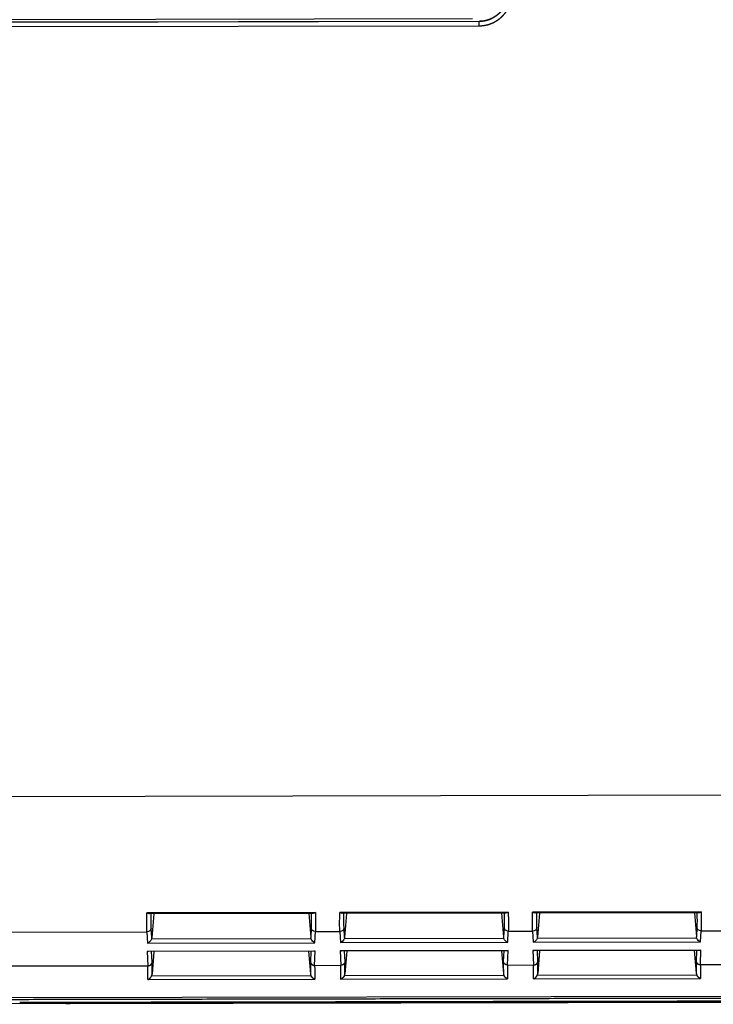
# Model space of a CAD drawing. Header units: millimetres. Extents: x 40090 to 187415, y -53271 to 40260.
# Tile 343 of 406: x 138702 to 138750, y 22893 to 22962. Entities that reach past the tile are written whole.
import ezdxf

# ---------------------------------------------------------------- set-up
doc = ezdxf.new("R2010")
doc.units = ezdxf.units.MM
doc.layers.add('AVM_projektor', color=6, linetype='Continuous')

# ---------------------------------------------------------------- blocks, each defined once
blk = doc.blocks.new('PT-FW430-bottom')
for p, q in [((215, 294.627), (215, 320.97)), ((146.135, 266.032), (146.135, 310.132)), ((146.307, 265.559), (146.307, 309.66)), ((146.314, 265.559), (146.314, 309.652)), ((146.614, 309.353), (146.614, 265.567)), ((200.491, 304.353), (200.491, 73.885)), ((209.993, 304.238), (209.993, 288.948)), ((212.36, 304.11), (212.36, 288.887)), ((214.57, 304.016), (214.57, 3.544)), ((214.997, 21.103), (214.997, 294.331)), ((215, 294.627), (215, 294.622)), ((215, 294.627), (215, 20.806)), ((208.67, 277.153), (208.67, 288.947)), ((208.724, 277.321), (208.724, 288.779)), ((209.993, 288.948), (210.771, 288.912)), ((210.771, 288.912), (210.771, 277.188)), ((211.355, 277.167), (211.355, 288.933)), ((211.355, 288.933), (212.36, 288.887)), ((211.37, 277.262), (211.37, 288.838)), ((213.336, 288.894), (213.336, 277.207)), ((208.724, 288.476), (210.415, 288.618)), ((210.415, 288.618), (209.734, 288.649)), ((210.512, 277.46), (210.512, 288.64)), ((212.113, 288.588), (211.37, 288.622)), ((211.37, 288.463), (212.948, 288.596)), ((213.091, 277.465), (213.091, 288.636)), ((208.724, 277.624), (210.415, 277.482)), ((209.734, 277.451), (210.415, 277.482)), ((210.771, 277.188), (209.993, 277.153)), ((209.993, 277.153), (209.993, 275.448)), ((212.36, 277.213), (211.355, 277.167)), ((211.37, 277.637), (212.948, 277.505)), ((211.37, 277.478), (212.113, 277.512)), ((212.36, 277.213), (212.36, 275.387)), ((208.67, 263.653), (208.67, 275.447)), ((208.724, 263.821), (208.724, 275.279)), ((208.724, 274.976), (210.415, 275.118)), ((210.415, 275.118), (209.734, 275.149)), ((209.993, 275.448), (210.771, 275.412)), ((210.512, 263.96), (210.512, 275.14)), ((210.771, 275.412), (210.771, 263.688)), ((211.355, 263.667), (211.355, 275.433)), ((211.355, 275.433), (212.36, 275.387)), ((211.37, 263.762), (211.37, 275.338)), ((212.113, 275.088), (211.37, 275.122)), ((211.37, 274.963), (212.948, 275.096)), ((213.091, 263.965), (213.091, 275.136)), ((213.336, 275.394), (213.336, 263.707)), ((208.724, 264.124), (210.415, 263.982)), ((209.734, 263.951), (210.415, 263.982)), ((211.37, 264.137), (212.948, 264.005)), ((211.37, 263.978), (212.113, 264.012)), ((210.771, 263.688), (209.993, 263.653)), ((209.993, 263.653), (209.993, 261.948)), ((212.36, 263.713), (211.355, 263.667)), ((212.36, 263.713), (212.36, 261.887)), ((208.67, 250.153), (208.67, 261.947)), ((209.993, 261.948), (210.771, 261.912)), ((210.771, 261.912), (210.771, 250.188)), ((211.355, 250.167), (211.355, 261.933)), ((211.355, 261.933), (212.36, 261.887)), ((213.336, 261.894), (213.336, 250.207)), ((208.724, 250.321), (208.724, 261.779)), ((208.724, 261.476), (210.415, 261.618)), ((210.415, 261.618), (209.734, 261.649)), ((210.512, 250.46), (210.512, 261.64)), ((211.37, 250.262), (211.37, 261.838)), ((212.113, 261.588), (211.37, 261.622)), ((211.37, 261.463), (212.948, 261.596)), ((213.091, 250.465), (213.091, 261.636)), ((208.724, 250.624), (210.415, 250.482)), ((209.734, 250.451), (210.415, 250.482)), ((210.771, 250.188), (209.993, 250.153)), ((212.36, 250.213), (211.355, 250.167)), ((211.37, 250.637), (212.948, 250.505)), ((211.37, 250.478), (212.113, 250.512)), ((212.36, 250.213), (212.36, 248.387)), ((209.993, 250.153), (209.993, 248.448))]:
    blk.add_line(p, q)
for centre, major_axis, ratio, start_param, end_param in [((209, 294.627), (5.999, -0.09), 0.999998, 6.269074, 6.298151), ((200.491, 288.009), (-10, -0.851), 0.042047, 3.454792, 3.751014), ((209.708, 288.948), (-0.014, -0.3), 0.950148, 0.139819, 1.61411), ((210.486, 288.912), (-0.247, -0.236), 0.72431, 1.05271, 2.219463), ((211.07, 288.933), (0.239, -0.25), 0.72431, 0.648651, 0.965444), ((197.934, 287.26), (-17, -1.465), 0.042575, 3.574962, 3.695383), ((200.517, 287.71), (-9.7, -0.851), 0.043328, 3.454568, 3.699851), ((210.384, 288.917), (0.325, -0.012), 0.922888, 4.843824, 5.151363), ((197.96, 286.961), (-16.7, -1.465), 0.043328, 3.594641, 3.697414), ((200.491, 278.092), (10, -0.851), 0.042047, 5.673764, 5.969986), ((200.517, 278.39), (9.7, -0.851), 0.043328, 5.724927, 5.97021), ((209.708, 277.153), (0.014, -0.3), 0.950148, 1.527482, 3.001774), ((210.384, 277.183), (-0.325, -0.012), 0.922888, 4.273415, 4.580953), ((210.486, 277.188), (0.247, -0.236), 0.72431, 0.92213, 2.088882), ((211.07, 277.167), (-0.239, -0.25), 0.72431, 2.176149, 2.492942), ((197.96, 279.139), (16.7, -1.465), 0.043328, 5.727364, 5.830137), ((197.934, 278.84), (17, -1.465), 0.042575, 5.729395, 5.849816), ((200.491, 274.509), (-10, -0.851), 0.042047, 3.454792, 3.751014), ((200.517, 274.21), (-9.7, -0.851), 0.043328, 3.454568, 3.699851), ((209.708, 275.448), (-0.014, -0.3), 0.950148, 0.139819, 1.61411), ((210.384, 275.417), (0.325, -0.012), 0.922888, 4.843824, 5.151363), ((210.486, 275.412), (-0.247, -0.236), 0.72431, 1.05271, 2.219463), ((211.07, 275.433), (0.239, -0.25), 0.72431, 0.648651, 0.965444), ((197.96, 273.461), (-16.7, -1.465), 0.043328, 3.594641, 3.697414), ((197.934, 273.76), (-17, -1.465), 0.042575, 3.574962, 3.695383), ((200.517, 264.89), (9.7, -0.851), 0.043328, 5.724927, 5.97021), ((209.708, 263.653), (0.014, -0.3), 0.950148, 1.527482, 3.001774), ((210.384, 263.683), (-0.325, -0.012), 0.922888, 4.273415, 4.580953), ((210.486, 263.688), (0.247, -0.236), 0.72431, 0.92213, 2.088882), ((197.96, 265.639), (16.7, -1.465), 0.043328, 5.727364, 5.830137), ((200.491, 264.592), (10, -0.851), 0.042047, 5.673764, 5.969986), ((211.07, 263.667), (-0.239, -0.25), 0.72431, 2.176149, 2.492942), ((197.934, 265.34), (17, -1.465), 0.042575, 5.729395, 5.849816), ((200.491, 261.009), (-10, -0.851), 0.042047, 3.454792, 3.751014), ((209.708, 261.948), (-0.014, -0.3), 0.950148, 0.139819, 1.61411), ((210.486, 261.912), (-0.247, -0.236), 0.72431, 1.05271, 2.219463), ((211.07, 261.933), (0.239, -0.25), 0.72431, 0.648651, 0.965444), ((197.934, 260.26), (-17, -1.465), 0.042575, 3.574962, 3.695383), ((200.517, 260.71), (-9.7, -0.851), 0.043328, 3.454568, 3.699851), ((210.384, 261.917), (0.325, -0.012), 0.922888, 4.843824, 5.151363), ((197.96, 259.961), (-16.7, -1.465), 0.043328, 3.594641, 3.697414), ((200.517, 251.39), (9.7, -0.851), 0.043328, 5.724927, 5.97021), ((209.708, 250.153), (0.014, -0.3), 0.950148, 1.527482, 3.001774), ((210.384, 250.183), (-0.325, -0.012), 0.922888, 4.273415, 4.580953), ((210.486, 250.188), (0.247, -0.236), 0.72431, 0.92213, 2.088882), ((211.07, 250.167), (-0.239, -0.25), 0.72431, 2.176149, 2.492942), ((197.96, 252.139), (16.7, -1.465), 0.043328, 5.727364, 5.830137), ((197.934, 251.84), (17, -1.465), 0.042575, 5.729395, 5.849816), ((200.491, 251.092), (10, -0.851), 0.042047, 5.673764, 5.969986)]:
    blk.add_ellipse(centre, major_axis=major_axis, ratio=ratio, start_param=start_param, end_param=end_param)
for points, start_tangent, end_tangent in [([(214.698, 305.111), (214.698, 302.486), (214.698, 299.86), (214.698, 297.235), (214.698, 294.61), (214.698, 291.985), (214.698, 289.36), (214.698, 286.735), (214.698, 284.11), (214.698, 281.484), (214.698, 278.859), (214.698, 276.234), (214.698, 273.609), (214.698, 270.984), (214.698, 268.359), (214.698, 265.733), (214.698, 263.108), (214.698, 260.483), (214.698, 257.858), (214.698, 255.233), (214.698, 252.608), (214.698, 249.983), (214.698, 247.357), (214.698, 244.732), (214.698, 242.107), (214.698, 239.482), (214.698, 236.857), (214.698, 234.232), (214.698, 231.606), (214.698, 228.981), (214.698, 226.356), (214.698, 223.731), (214.698, 221.106), (214.698, 218.481), (214.698, 215.856), (214.698, 213.23), (214.698, 210.605), (214.698, 207.98), (214.698, 205.355), (214.698, 202.73), (214.698, 200.105), (214.698, 197.48), (214.698, 194.854), (214.698, 192.229), (214.698, 189.604), (214.698, 186.979), (214.698, 184.354), (214.697, 181.729), (214.697, 179.103), (214.697, 176.478), (214.697, 173.853), (214.697, 171.228), (214.697, 168.603), (214.697, 165.978), (214.697, 163.353), (214.697, 160.727), (214.697, 158.102), (214.697, 155.477), (214.697, 152.852), (214.697, 150.227), (214.697, 147.602), (214.697, 144.976), (214.697, 142.351), (214.697, 139.726), (214.697, 137.101), (214.697, 134.476), (214.697, 131.851), (214.697, 129.226), (214.697, 126.6), (214.697, 123.975), (214.697, 121.35), (214.697, 118.725), (214.697, 116.1), (214.697, 113.475), (214.697, 110.849), (214.697, 108.224), (214.697, 105.599), (214.697, 102.974), (214.697, 100.349), (214.697, 97.724), (214.697, 95.099), (214.697, 92.473), (214.697, 89.848), (214.697, 87.223), (214.697, 84.598), (214.697, 81.973), (214.697, 79.348), (214.697, 76.723), (214.697, 74.097), (214.697, 71.472), (214.697, 68.847), (214.697, 66.222), (214.697, 63.597), (214.697, 60.972), (214.697, 58.346), (214.697, 55.721), (214.697, 53.096), (214.697, 50.471), (214.697, 47.846), (214.697, 45.221), (214.697, 42.596), (214.697, 39.97), (214.697, 37.345), (214.697, 34.72), (214.697, 32.095), (214.697, 29.47), (214.697, 26.845), (214.697, 24.219), (214.697, 21.594), (214.697, 18.969), (214.697, 16.344), (214.697, 13.719), (214.697, 11.094), (214.697, 8.469), (214.697, 5.843), (214.697, 3.218)], (-0.000004, -1), (-0.000004, -1)), ([(214.9, 297.867), (214.9, 238.944), (214.9, 180.02), (214.9, 121.097), (214.9, 62.173), (214.9, 3.25)], (0.000001, -1), (0.000001, -1)), ([(215, 294.605), (215, 294.587), (215, 294.568), (215, 294.549), (215, 294.53), (214.999, 294.511), (214.999, 294.492), (214.999, 294.473), (214.999, 294.455), (214.999, 294.436), (214.998, 294.417), (214.998, 294.398), (214.998, 294.379), (214.997, 294.36), (214.997, 294.341), (214.996, 294.323)], (-0.001668, -0.999999), (-0.02318, -0.999731)), ([(214.997, 294.331), (214.997, 294.335), (214.997, 294.339), (214.997, 294.343), (214.997, 294.347), (214.997, 294.351), (214.997, 294.355), (214.997, 294.359), (214.997, 294.363), (214.997, 294.367), (214.997, 294.371), (214.997, 294.375), (214.997, 294.378), (214.997, 294.382), (214.997, 294.385), (214.997, 294.389), (214.997, 294.392), (214.997, 294.395), (214.997, 294.399), (214.997, 294.402), (214.997, 294.406), (214.997, 294.41), (214.997, 294.413), (214.997, 294.417), (214.997, 294.421), (214.997, 294.425), (214.997, 294.429), (214.997, 294.434), (214.997, 294.439), (214.997, 294.446), (214.997, 294.453)], (-0.000004, 1), (0.021031, 0.999779)), ([(208.724, 288.779), (208.724, 288.787), (208.722, 288.798), (208.719, 288.81), (208.715, 288.824), (208.711, 288.84), (208.705, 288.857), (208.697, 288.877), (208.689, 288.898), (208.68, 288.922), (208.67, 288.947)], (-0.03175, 0.999496), (-0.384649, 0.923063)), ([(212.36, 288.887), (212.36, 288.882), (212.36, 288.876), (212.36, 288.871), (212.36, 288.866), (212.359, 288.861), (212.359, 288.856), (212.358, 288.85), (212.358, 288.845), (212.357, 288.84), (212.356, 288.835), (212.355, 288.83), (212.354, 288.825), (212.353, 288.82), (212.352, 288.814), (212.351, 288.809), (212.35, 288.804), (212.348, 288.799), (212.347, 288.794), (212.345, 288.789), (212.344, 288.785), (212.342, 288.78), (212.34, 288.775), (212.339, 288.77), (212.337, 288.765), (212.335, 288.76), (212.333, 288.756), (212.33, 288.751), (212.328, 288.746), (212.326, 288.742), (212.323, 288.737), (212.321, 288.732), (212.318, 288.728), (212.316, 288.723), (212.313, 288.719), (212.31, 288.714), (212.307, 288.71), (212.304, 288.705), (212.301, 288.701), (212.298, 288.697), (212.295, 288.695), (212.293, 288.693), (212.291, 288.69), (212.289, 288.688), (212.286, 288.685), (212.284, 288.682), (212.282, 288.679), (212.279, 288.675), (212.276, 288.672), (212.272, 288.668), (212.269, 288.665), (212.264, 288.661), (212.259, 288.656), (212.254, 288.652), (212.247, 288.648), (212.24, 288.643), (212.232, 288.638), (212.223, 288.633), (212.213, 288.628), (212.219, 288.628), (212.222, 288.628), (212.224, 288.628), (212.224, 288.627), (212.223, 288.625), (212.221, 288.624), (212.219, 288.622), (212.215, 288.62), (212.212, 288.618), (212.209, 288.615), (212.206, 288.613), (212.203, 288.611), (212.201, 288.61), (212.201, 288.608), (212.201, 288.607), (212.203, 288.607), (212.206, 288.607), (212.211, 288.608), (212.219, 288.609), (212.202, 288.605), (212.174, 288.599), (212.161, 288.595), (212.153, 288.594), (212.144, 288.592), (212.124, 288.589), (212.122, 288.589), (212.116, 288.588)], (-0.001368, -0.999999), (-0.999735, 0.023014)), ([(212.36, 288.887), (212.36, 288.887), (212.36, 288.887), (212.36, 288.887)], (0, -1), (-0.001059, -0.999999)), ([(213.337, 288.897), (213.335, 288.89), (213.332, 288.884), (213.329, 288.878), (213.327, 288.873), (213.324, 288.868), (213.322, 288.863), (213.32, 288.859), (213.318, 288.855), (213.316, 288.852), (213.314, 288.848), (213.311, 288.844), (213.309, 288.84), (213.306, 288.835), (213.303, 288.83), (213.3, 288.826), (213.297, 288.821), (213.294, 288.817), (213.292, 288.813), (213.289, 288.809), (213.286, 288.805), (213.283, 288.801), (213.28, 288.797), (213.277, 288.793), (213.274, 288.788), (213.27, 288.784), (213.267, 288.78), (213.264, 288.776), (213.26, 288.772), (213.257, 288.768), (213.253, 288.764), (213.25, 288.76), (213.246, 288.756), (213.243, 288.752), (213.239, 288.748), (213.235, 288.743), (213.23, 288.739), (213.226, 288.735), (213.222, 288.73), (213.218, 288.726), (213.214, 288.722), (213.21, 288.719), (213.205, 288.715), (213.201, 288.711), (213.196, 288.707), (213.192, 288.703), (213.187, 288.699), (213.182, 288.695), (213.177, 288.691), (213.173, 288.688), (213.168, 288.684), (213.163, 288.681), (213.159, 288.677), (213.154, 288.674), (213.149, 288.67), (213.144, 288.667), (213.139, 288.663), (213.134, 288.66), (213.129, 288.657), (213.123, 288.654), (213.118, 288.651), (213.113, 288.647), (213.107, 288.644), (213.102, 288.641), (213.096, 288.638), (213.091, 288.636)], (-0.399408, -0.916773), (-0.892122, -0.451794)), ([(213.091, 288.636), (213.082, 288.631), (213.072, 288.627), (213.063, 288.623), (213.054, 288.619), (213.045, 288.616), (213.035, 288.613), (213.026, 288.61), (213.016, 288.607), (213.007, 288.605), (212.997, 288.603), (212.987, 288.601), (212.977, 288.599), (212.968, 288.598), (212.958, 288.597), (212.948, 288.596)], (-0.892107, -0.451825), (-0.996524, -0.083302)), ([(208.67, 277.153), (208.672, 277.158), (208.676, 277.166), (208.679, 277.176), (208.684, 277.189), (208.689, 277.205), (208.695, 277.223), (208.701, 277.244), (208.708, 277.267), (208.716, 277.293), (208.724, 277.321)], (0.472468, 0.881348), (0.279667, 0.960097)), ([(212.111, 277.513), (212.116, 277.512), (212.122, 277.511), (212.127, 277.51), (212.132, 277.51), (212.137, 277.509), (212.142, 277.508), (212.146, 277.506), (212.151, 277.505), (212.156, 277.504), (212.16, 277.503), (212.164, 277.501), (212.169, 277.5), (212.173, 277.498), (212.177, 277.497), (212.182, 277.495), (212.186, 277.493), (212.191, 277.491), (212.195, 277.489), (212.2, 277.487), (212.204, 277.485), (212.208, 277.482), (212.212, 277.48), (212.216, 277.478), (212.22, 277.475), (212.224, 277.473), (212.229, 277.47), (212.233, 277.467), (212.237, 277.464), (212.241, 277.461), (212.245, 277.458), (212.248, 277.455), (212.252, 277.452), (212.256, 277.449), (212.26, 277.446), (212.263, 277.443), (212.267, 277.439), (212.27, 277.436), (212.274, 277.432), (212.277, 277.428), (212.281, 277.425), (212.284, 277.421), (212.287, 277.417), (212.29, 277.413), (212.294, 277.41), (212.297, 277.406), (212.3, 277.402), (212.303, 277.398), (212.305, 277.393), (212.308, 277.389), (212.311, 277.385), (212.314, 277.381), (212.316, 277.376), (212.319, 277.372), (212.321, 277.367), (212.324, 277.363), (212.326, 277.358), (212.328, 277.354), (212.331, 277.349), (212.333, 277.345), (212.335, 277.34), (212.337, 277.335), (212.339, 277.33), (212.34, 277.325), (212.342, 277.321), (212.344, 277.316), (212.345, 277.311), (212.347, 277.306), (212.348, 277.301), (212.35, 277.296), (212.351, 277.291), (212.352, 277.286), (212.353, 277.281), (212.354, 277.276), (212.355, 277.27), (212.356, 277.265), (212.357, 277.26), (212.358, 277.255), (212.358, 277.25), (212.359, 277.245), (212.359, 277.24), (212.36, 277.234), (212.36, 277.229), (212.36, 277.224), (212.36, 277.219), (212.36, 277.213)], (0.994634, -0.103452), (0.001302, -0.999999)), ([(212.36, 277.213), (212.36, 277.213), (212.36, 277.213), (212.36, 277.213)], (0.001323, -0.999999), (0.000265, -1)), ([(212.948, 277.505), (212.958, 277.504), (212.968, 277.503), (212.977, 277.501), (212.987, 277.499), (212.997, 277.498), (213.007, 277.495), (213.016, 277.493), (213.026, 277.49), (213.035, 277.487), (213.045, 277.484), (213.054, 277.481), (213.063, 277.477), (213.072, 277.473), (213.082, 277.469), (213.091, 277.465)], (0.996524, -0.083302), (0.892107, -0.451825)), ([(213.337, 277.204), (213.335, 277.21), (213.332, 277.216), (213.329, 277.222), (213.327, 277.227), (213.324, 277.233), (213.322, 277.237), (213.32, 277.241), (213.318, 277.245), (213.316, 277.248), (213.314, 277.252), (213.311, 277.256), (213.309, 277.261), (213.306, 277.265), (213.303, 277.27), (213.3, 277.275), (213.297, 277.279), (213.294, 277.283), (213.292, 277.287), (213.289, 277.291), (213.286, 277.295), (213.283, 277.299), (213.28, 277.303), (213.277, 277.308), (213.274, 277.312), (213.27, 277.316), (213.267, 277.32), (213.264, 277.324), (213.26, 277.328), (213.257, 277.332), (213.253, 277.336), (213.25, 277.34), (213.246, 277.345), (213.243, 277.349), (213.239, 277.353), (213.235, 277.357), (213.23, 277.361), (213.226, 277.366), (213.222, 277.37), (213.218, 277.374), (213.214, 277.378), (213.21, 277.381), (213.205, 277.385), (213.201, 277.389), (213.196, 277.393), (213.192, 277.397), (213.187, 277.401), (213.182, 277.405), (213.177, 277.409), (213.173, 277.412), (213.168, 277.416), (213.163, 277.42), (213.159, 277.423), (213.154, 277.427), (213.149, 277.43), (213.144, 277.433), (213.139, 277.437), (213.134, 277.44), (213.129, 277.443), (213.123, 277.447), (213.118, 277.45), (213.113, 277.453), (213.107, 277.456), (213.102, 277.459), (213.096, 277.462), (213.091, 277.465)], (-0.399408, 0.916773), (-0.892122, 0.451794)), ([(208.724, 275.279), (208.724, 275.287), (208.722, 275.298), (208.719, 275.31), (208.715, 275.324), (208.711, 275.34), (208.705, 275.357), (208.697, 275.377), (208.689, 275.398), (208.68, 275.422), (208.67, 275.447)], (-0.03175, 0.999496), (-0.384649, 0.923063)), ([(212.111, 275.088), (212.116, 275.088), (212.122, 275.089), (212.127, 275.09), (212.132, 275.091), (212.137, 275.092), (212.142, 275.093), (212.146, 275.094), (212.151, 275.095), (212.156, 275.096), (212.16, 275.098), (212.164, 275.099), (212.169, 275.1), (212.173, 275.102), (212.177, 275.104), (212.182, 275.105), (212.186, 275.107), (212.191, 275.109), (212.195, 275.111), (212.2, 275.113), (212.204, 275.116), (212.208, 275.118), (212.212, 275.12), (212.216, 275.123), (212.22, 275.125), (212.224, 275.128), (212.229, 275.13), (212.233, 275.133), (212.237, 275.136), (212.241, 275.139), (212.245, 275.142), (212.248, 275.145), (212.252, 275.148), (212.256, 275.151), (212.26, 275.154), (212.263, 275.158), (212.267, 275.161), (212.27, 275.165), (212.274, 275.168), (212.277, 275.172), (212.281, 275.175), (212.284, 275.179), (212.287, 275.183), (212.29, 275.187), (212.294, 275.191), (212.297, 275.195), (212.3, 275.199), (212.303, 275.203), (212.305, 275.207), (212.308, 275.211), (212.311, 275.215), (212.314, 275.22), (212.316, 275.224), (212.319, 275.228), (212.321, 275.233), (212.324, 275.237), (212.326, 275.242), (212.328, 275.246), (212.331, 275.251), (212.333, 275.256), (212.335, 275.26), (212.337, 275.265), (212.339, 275.27), (212.34, 275.275), (212.342, 275.28), (212.344, 275.285), (212.345, 275.289), (212.347, 275.294), (212.348, 275.299), (212.35, 275.304), (212.351, 275.309), (212.352, 275.315), (212.353, 275.32), (212.354, 275.325), (212.355, 275.33), (212.356, 275.335), (212.357, 275.34), (212.358, 275.345), (212.358, 275.35), (212.359, 275.355), (212.359, 275.361), (212.36, 275.366), (212.36, 275.371), (212.36, 275.376), (212.36, 275.382), (212.36, 275.387)], (0.994634, 0.103452), (0.001302, 0.999999)), ([(212.36, 275.387), (212.36, 275.387), (212.36, 275.387), (212.36, 275.387)], (0, -1), (-0.001059, -0.999999)), ([(213.091, 275.136), (213.082, 275.131), (213.072, 275.127), (213.063, 275.123), (213.054, 275.119), (213.045, 275.116), (213.035, 275.113), (213.026, 275.11), (213.016, 275.107), (213.007, 275.105), (212.997, 275.103), (212.987, 275.101), (212.977, 275.099), (212.968, 275.098), (212.958, 275.097), (212.948, 275.096)], (-0.892107, -0.451825), (-0.996524, -0.083302)), ([(213.091, 275.136), (213.096, 275.138), (213.102, 275.141), (213.107, 275.144), (213.113, 275.147), (213.118, 275.151), (213.123, 275.154), (213.129, 275.157), (213.134, 275.16), (213.139, 275.163), (213.144, 275.167), (213.149, 275.17), (213.154, 275.174), (213.159, 275.177), (213.163, 275.181), (213.168, 275.184), (213.173, 275.188), (213.177, 275.191), (213.182, 275.195), (213.187, 275.199), (213.192, 275.203), (213.196, 275.207), (213.201, 275.211), (213.205, 275.215), (213.21, 275.219), (213.214, 275.222), (213.218, 275.226), (213.222, 275.23), (213.226, 275.235), (213.23, 275.239), (213.235, 275.243), (213.239, 275.248), (213.243, 275.252), (213.246, 275.256), (213.25, 275.26), (213.253, 275.264), (213.257, 275.268), (213.26, 275.272), (213.264, 275.276), (213.267, 275.28), (213.27, 275.284), (213.274, 275.288), (213.277, 275.292), (213.28, 275.297), (213.283, 275.301), (213.286, 275.305), (213.289, 275.309), (213.291, 275.313), (213.294, 275.317), (213.297, 275.321), (213.299, 275.325), (213.302, 275.329), (213.305, 275.334), (213.308, 275.339), (213.311, 275.343), (213.313, 275.347), (213.315, 275.351), (213.317, 275.355), (213.319, 275.358), (213.321, 275.362), (213.323, 275.367), (213.326, 275.372), (213.329, 275.377), (213.331, 275.383), (213.334, 275.389), (213.337, 275.395)], (0.892122, 0.451794), (0.403352, 0.915045)), ([(144.305, 263.552), (144.327, 263.552), (144.347, 263.552), (144.366, 263.552), (144.384, 263.552), (144.403, 263.552), (144.422, 263.553), (144.442, 263.554), (144.461, 263.555), (144.48, 263.556), (144.499, 263.558), (144.518, 263.56), (144.537, 263.561), (144.556, 263.563), (144.574, 263.566), (144.593, 263.568), (144.612, 263.571), (144.631, 263.574), (144.65, 263.577), (144.669, 263.58), (144.687, 263.584), (144.706, 263.587), (144.725, 263.591), (144.743, 263.595), (144.762, 263.6), (144.78, 263.604), (144.799, 263.609), (144.818, 263.613), (144.836, 263.619), (144.855, 263.624), (144.873, 263.629), (144.891, 263.635), (144.91, 263.641), (144.928, 263.647), (144.946, 263.653), (144.964, 263.659), (144.982, 263.666), (145, 263.672), (145.018, 263.679), (145.036, 263.686), (145.054, 263.694), (145.071, 263.701), (145.089, 263.708), (145.106, 263.716), (145.124, 263.724), (145.141, 263.732), (145.158, 263.74), (145.175, 263.749), (145.192, 263.757), (145.209, 263.766), (145.226, 263.775), (145.243, 263.784), (145.26, 263.793), (145.276, 263.802), (145.293, 263.812), (145.309, 263.821), (145.326, 263.831), (145.342, 263.841), (145.358, 263.851), (145.375, 263.862), (145.391, 263.872), (145.407, 263.883), (145.422, 263.893), (145.438, 263.904), (145.454, 263.915), (145.47, 263.927), (145.485, 263.938), (145.501, 263.95), (145.516, 263.961), (145.531, 263.973), (145.546, 263.985), (145.561, 263.997), (145.576, 264.009), (145.59, 264.021), (145.605, 264.033), (145.619, 264.046), (145.634, 264.059), (145.648, 264.071), (145.662, 264.084), (145.676, 264.097), (145.69, 264.11), (145.703, 264.123), (145.717, 264.137), (145.73, 264.15), (145.744, 264.164), (145.757, 264.177), (145.77, 264.191), (145.783, 264.205), (145.796, 264.219), (145.809, 264.234), (145.821, 264.248), (145.834, 264.262), (145.846, 264.277), (145.858, 264.292), (145.87, 264.306), (145.882, 264.321), (145.894, 264.336), (145.906, 264.352), (145.918, 264.367), (145.929, 264.382), (145.941, 264.398), (145.952, 264.413), (145.963, 264.429), (145.974, 264.445), (145.984, 264.461), (145.995, 264.477), (146.005, 264.493), (146.016, 264.509), (146.026, 264.525), (146.036, 264.541), (146.046, 264.558), (146.055, 264.574), (146.065, 264.591), (146.074, 264.607), (146.083, 264.624), (146.092, 264.641), (146.101, 264.657), (146.109, 264.674), (146.118, 264.691), (146.126, 264.708), (146.134, 264.725), (146.142, 264.743), (146.15, 264.76), (146.158, 264.777), (146.166, 264.795), (146.173, 264.812), (146.18, 264.83), (146.187, 264.848), (146.194, 264.865), (146.201, 264.883), (146.207, 264.901), (146.213, 264.919), (146.22, 264.937), (146.226, 264.956), (146.231, 264.974), (146.237, 264.992), (146.243, 265.011), (146.248, 265.029), (146.253, 265.048), (146.258, 265.066), (146.262, 265.085), (146.267, 265.104), (146.271, 265.122), (146.275, 265.141), (146.279, 265.16), (146.283, 265.179), (146.286, 265.198), (146.29, 265.216), (146.293, 265.235), (146.296, 265.254), (146.298, 265.273), (146.301, 265.292), (146.303, 265.311), (146.305, 265.33), (146.307, 265.349), (146.309, 265.368), (146.31, 265.387), (146.312, 265.406), (146.313, 265.425), (146.314, 265.444), (146.314, 265.463), (146.315, 265.482), (146.315, 265.501), (146.315, 265.52), (146.315, 265.54), (146.314, 265.561)], (0.999674, -0.025529), (-0.025527, 0.999674)), ([(144.306, 263.56), (144.316, 263.56), (144.326, 263.56), (144.336, 263.56), (144.345, 263.56), (144.354, 263.56), (144.363, 263.561), (144.372, 263.561), (144.381, 263.561), (144.39, 263.561), (144.4, 263.562), (144.409, 263.562), (144.418, 263.563), (144.427, 263.563), (144.436, 263.564), (144.446, 263.565), (144.455, 263.565), (144.464, 263.566), (144.473, 263.567), (144.483, 263.567), (144.492, 263.568), (144.501, 263.569), (144.51, 263.57), (144.519, 263.571), (144.529, 263.572), (144.538, 263.573), (144.547, 263.574), (144.556, 263.575), (144.565, 263.576), (144.574, 263.578), (144.584, 263.579), (144.593, 263.58), (144.602, 263.582), (144.611, 263.583), (144.62, 263.584), (144.629, 263.586), (144.638, 263.587), (144.647, 263.589), (144.657, 263.591), (144.666, 263.592), (144.675, 263.594), (144.684, 263.596), (144.693, 263.597), (144.702, 263.599), (144.711, 263.601), (144.72, 263.603), (144.729, 263.605), (144.738, 263.607), (144.747, 263.609), (144.756, 263.611), (144.765, 263.613), (144.774, 263.615), (144.783, 263.617), (144.792, 263.619), (144.801, 263.622), (144.81, 263.624), (144.819, 263.626), (144.828, 263.629), (144.837, 263.631), (144.846, 263.634), (144.854, 263.636), (144.863, 263.639), (144.872, 263.641), (144.881, 263.644), (144.89, 263.647), (144.899, 263.649), (144.908, 263.652), (144.916, 263.655), (144.925, 263.658), (144.934, 263.661), (144.943, 263.663), (144.951, 263.666), (144.96, 263.669), (144.969, 263.672), (144.978, 263.675), (144.986, 263.679), (144.995, 263.682), (145.004, 263.685), (145.012, 263.688), (145.021, 263.691), (145.03, 263.695), (145.038, 263.698), (145.047, 263.702), (145.055, 263.705), (145.064, 263.708), (145.072, 263.712), (145.081, 263.716), (145.09, 263.719), (145.098, 263.723), (145.107, 263.726), (145.115, 263.73), (145.123, 263.734), (145.132, 263.738), (145.14, 263.742), (145.149, 263.745), (145.157, 263.749), (145.165, 263.753), (145.174, 263.757), (145.182, 263.761), (145.19, 263.765), (145.199, 263.769), (145.207, 263.774), (145.215, 263.778), (145.223, 263.782), (145.232, 263.786), (145.24, 263.79), (145.248, 263.795), (145.256, 263.799), (145.264, 263.804), (145.272, 263.808), (145.28, 263.812), (145.288, 263.817), (145.296, 263.822), (145.304, 263.826), (145.312, 263.831), (145.32, 263.835), (145.328, 263.84), (145.336, 263.845), (145.344, 263.85), (145.352, 263.854), (145.36, 263.859), (145.368, 263.864), (145.376, 263.869), (145.383, 263.874), (145.391, 263.879), (145.399, 263.884), (145.407, 263.889), (145.414, 263.894), (145.422, 263.899), (145.43, 263.904), (145.437, 263.91), (145.445, 263.915), (145.453, 263.92), (145.46, 263.926), (145.468, 263.931), (145.475, 263.936), (145.483, 263.942), (145.49, 263.947), (145.498, 263.953), (145.505, 263.958), (145.512, 263.964), (145.52, 263.969), (145.527, 263.975), (145.534, 263.981), (145.542, 263.986), (145.549, 263.992), (145.556, 263.998), (145.563, 264.003), (145.57, 264.009), (145.578, 264.015), (145.585, 264.021), (145.592, 264.027), (145.599, 264.033), (145.606, 264.039), (145.613, 264.045), (145.62, 264.051), (145.627, 264.057), (145.634, 264.063), (145.641, 264.069), (145.648, 264.075), (145.654, 264.082), (145.661, 264.088), (145.668, 264.094), (145.675, 264.1), (145.682, 264.107), (145.688, 264.113), (145.695, 264.12), (145.702, 264.126), (145.708, 264.132), (145.715, 264.139), (145.721, 264.145), (145.728, 264.152), (145.734, 264.159), (145.741, 264.165), (145.747, 264.172), (145.754, 264.178), (145.76, 264.185), (145.766, 264.192), (145.773, 264.199), (145.779, 264.205), (145.785, 264.212), (145.791, 264.219), (145.797, 264.226), (145.804, 264.233), (145.81, 264.24), (145.816, 264.247), (145.822, 264.254), (145.828, 264.261), (145.834, 264.268), (145.84, 264.275), (145.846, 264.282), (145.852, 264.289), (145.857, 264.296), (145.863, 264.303), (145.869, 264.311), (145.875, 264.318), (145.881, 264.325), (145.886, 264.332), (145.892, 264.34), (145.897, 264.347), (145.903, 264.354), (145.909, 264.362), (145.914, 264.369), (145.92, 264.377), (145.925, 264.384), (145.93, 264.392), (145.936, 264.399), (145.941, 264.407), (145.946, 264.414), (145.952, 264.422), (145.957, 264.429), (145.962, 264.437), (145.967, 264.445), (145.973, 264.452), (145.978, 264.46), (145.983, 264.468), (145.988, 264.476), (145.993, 264.483), (145.998, 264.491), (146.003, 264.499), (146.007, 264.507), (146.012, 264.515), (146.017, 264.522), (146.022, 264.53), (146.027, 264.538), (146.031, 264.546), (146.036, 264.554), (146.041, 264.562), (146.045, 264.57), (146.05, 264.578), (146.054, 264.586), (146.059, 264.594), (146.063, 264.603), (146.068, 264.611), (146.072, 264.619), (146.076, 264.627), (146.081, 264.635), (146.085, 264.643), (146.089, 264.652), (146.093, 264.66), (146.097, 264.668), (146.101, 264.676), (146.105, 264.685), (146.109, 264.693), (146.113, 264.701), (146.117, 264.71), (146.121, 264.718), (146.125, 264.726), (146.129, 264.735), (146.133, 264.743), (146.137, 264.752), (146.14, 264.76), (146.144, 264.769), (146.148, 264.777), (146.151, 264.786), (146.155, 264.794), (146.158, 264.803), (146.162, 264.811), (146.165, 264.82), (146.169, 264.828), (146.172, 264.837), (146.175, 264.846), (146.179, 264.854), (146.182, 264.863), (146.185, 264.872), (146.188, 264.88), (146.191, 264.889), (146.194, 264.898), (146.197, 264.906), (146.2, 264.915), (146.203, 264.924), (146.206, 264.933), (146.209, 264.942), (146.212, 264.95), (146.215, 264.959), (146.217, 264.968), (146.22, 264.977), (146.223, 264.986), (146.225, 264.994), (146.228, 265.003), (146.231, 265.012), (146.233, 265.021), (146.236, 265.03), (146.238, 265.039), (146.24, 265.048), (146.243, 265.057), (146.245, 265.066), (146.247, 265.075), (146.25, 265.084), (146.252, 265.093), (146.254, 265.102), (146.256, 265.111), (146.258, 265.12), (146.26, 265.129), (146.262, 265.138), (146.264, 265.147), (146.266, 265.156), (146.268, 265.165), (146.269, 265.174), (146.271, 265.183), (146.273, 265.192), (146.275, 265.201), (146.276, 265.21), (146.278, 265.219), (146.279, 265.228), (146.281, 265.238), (146.282, 265.247), (146.284, 265.256), (146.285, 265.265), (146.286, 265.274), (146.288, 265.283), (146.289, 265.292), (146.29, 265.302), (146.291, 265.311), (146.293, 265.32), (146.294, 265.329), (146.295, 265.338), (146.296, 265.347), (146.297, 265.357), (146.298, 265.366), (146.298, 265.375), (146.299, 265.384), (146.3, 265.393), (146.301, 265.403), (146.301, 265.412), (146.302, 265.421), (146.303, 265.43), (146.303, 265.439), (146.304, 265.449), (146.304, 265.458), (146.305, 265.467), (146.305, 265.476), (146.306, 265.486), (146.306, 265.495), (146.306, 265.504), (146.306, 265.513), (146.307, 265.522), (146.307, 265.531), (146.307, 265.541), (146.307, 265.55), (146.307, 265.561)], (0.999979, 0.006472), (0.006472, 0.999979)), ([(146.614, 265.567), (146.614, 265.537), (146.614, 265.506), (146.614, 265.476), (146.613, 265.445), (146.612, 265.415), (146.61, 265.385), (146.608, 265.355), (146.606, 265.325), (146.603, 265.295), (146.599, 265.264), (146.595, 265.235), (146.591, 265.205), (146.586, 265.175), (146.581, 265.145), (146.576, 265.115), (146.57, 265.086), (146.563, 265.056), (146.556, 265.026), (146.549, 264.997), (146.541, 264.967), (146.533, 264.938), (146.525, 264.909), (146.516, 264.88), (146.506, 264.851), (146.497, 264.822), (146.487, 264.793), (146.476, 264.765), (146.465, 264.737), (146.454, 264.709), (146.443, 264.681), (146.431, 264.653), (146.418, 264.626), (146.406, 264.599), (146.393, 264.571), (146.379, 264.545), (146.366, 264.518), (146.352, 264.491), (146.337, 264.465), (146.323, 264.439), (146.308, 264.412), (146.292, 264.387), (146.276, 264.361), (146.26, 264.335), (146.244, 264.31), (146.227, 264.285), (146.21, 264.26), (146.192, 264.235), (146.174, 264.21), (146.156, 264.186), (146.138, 264.162), (146.119, 264.138), (146.1, 264.114), (146.081, 264.091), (146.061, 264.067), (146.041, 264.045), (146.021, 264.022), (146.001, 264), (145.98, 263.978), (145.959, 263.956), (145.938, 263.935), (145.917, 263.913), (145.895, 263.892), (145.873, 263.872), (145.851, 263.851), (145.828, 263.831), (145.806, 263.811), (145.783, 263.792), (145.76, 263.772), (145.736, 263.753), (145.712, 263.734), (145.688, 263.716), (145.664, 263.698), (145.639, 263.68), (145.614, 263.662), (145.589, 263.645), (145.564, 263.628), (145.539, 263.611), (145.513, 263.595), (145.487, 263.579), (145.461, 263.563), (145.435, 263.548), (145.409, 263.533), (145.383, 263.519), (145.356, 263.505), (145.329, 263.491), (145.302, 263.477), (145.275, 263.464), (145.248, 263.451), (145.22, 263.439), (145.192, 263.427), (145.164, 263.415), (145.136, 263.404), (145.108, 263.393), (145.08, 263.382), (145.051, 263.372), (145.022, 263.362), (144.993, 263.353), (144.964, 263.344), (144.935, 263.335), (144.906, 263.327), (144.876, 263.319), (144.847, 263.312), (144.817, 263.305), (144.788, 263.299), (144.758, 263.292), (144.729, 263.287), (144.699, 263.282), (144.669, 263.277), (144.639, 263.272), (144.61, 263.268), (144.58, 263.265), (144.55, 263.262), (144.52, 263.259), (144.489, 263.257), (144.459, 263.255), (144.429, 263.254), (144.399, 263.253), (144.368, 263.252), (144.338, 263.252), (144.307, 263.253)], (0.025833, -0.999666), (-0.999757, 0.022062)), ([(146.307, 265.559), (146.308, 265.559), (146.31, 265.559), (146.311, 265.559), (146.313, 265.559), (146.314, 265.559)], (1, 0), (1, 0)), ([(146.614, 265.567), (146.584, 265.566), (146.554, 265.566), (146.526, 265.565), (146.498, 265.564), (146.472, 265.564), (146.447, 265.563), (146.423, 265.562), (146.401, 265.562), (146.381, 265.561), (146.363, 265.561), (146.347, 265.56), (146.334, 265.56), (146.323, 265.56), (146.315, 265.559), (146.31, 265.559)], (-0.999667, -0.025824), (-0.999667, -0.025824)), ([(212.36, 263.713), (212.36, 263.719), (212.36, 263.724), (212.36, 263.729), (212.36, 263.734), (212.359, 263.739), (212.359, 263.745), (212.358, 263.75), (212.358, 263.755), (212.357, 263.76), (212.356, 263.765), (212.355, 263.771), (212.354, 263.776), (212.353, 263.781), (212.352, 263.786), (212.351, 263.791), (212.35, 263.796), (212.348, 263.801), (212.347, 263.806), (212.345, 263.811), (212.344, 263.816), (212.342, 263.821), (212.34, 263.825), (212.339, 263.83), (212.337, 263.835), (212.335, 263.84), (212.333, 263.845), (212.33, 263.849), (212.328, 263.854), (212.326, 263.859), (212.323, 263.863), (212.321, 263.868), (212.318, 263.872), (212.316, 263.877), (212.313, 263.882), (212.31, 263.886), (212.307, 263.89), (212.304, 263.895), (212.301, 263.899), (212.298, 263.903), (212.295, 263.905), (212.293, 263.907), (212.291, 263.91), (212.289, 263.913), (212.286, 263.915), (212.284, 263.918), (212.282, 263.922), (212.279, 263.925), (212.276, 263.928), (212.272, 263.932), (212.269, 263.936), (212.264, 263.94), (212.259, 263.944), (212.254, 263.948), (212.247, 263.953), (212.24, 263.957), (212.232, 263.962), (212.223, 263.967), (212.213, 263.972), (212.219, 263.972), (212.222, 263.972), (212.224, 263.972), (212.224, 263.973), (212.223, 263.975), (212.221, 263.977), (212.219, 263.978), (212.215, 263.981), (212.212, 263.983), (212.209, 263.985), (212.206, 263.987), (212.203, 263.989), (212.201, 263.99), (212.201, 263.992), (212.201, 263.993), (212.203, 263.993), (212.206, 263.993), (212.211, 263.993), (212.219, 263.991), (212.202, 263.995), (212.174, 264.001), (212.161, 264.005), (212.153, 264.007), (212.144, 264.008), (212.124, 264.011), (212.122, 264.011), (212.116, 264.012)], (-0.001368, 0.999999), (-0.999735, -0.023014)), ([(212.948, 264.005), (212.958, 264.004), (212.968, 264.003), (212.977, 264.001), (212.987, 263.999), (212.997, 263.998), (213.007, 263.995), (213.016, 263.993), (213.026, 263.99), (213.035, 263.987), (213.045, 263.984), (213.054, 263.981), (213.063, 263.977), (213.072, 263.973), (213.082, 263.969), (213.091, 263.965)], (0.996524, -0.083302), (0.892107, -0.451825)), ([(213.337, 263.704), (213.335, 263.71), (213.332, 263.716), (213.329, 263.722), (213.327, 263.727), (213.324, 263.733), (213.322, 263.737), (213.32, 263.741), (213.318, 263.745), (213.316, 263.748), (213.314, 263.752), (213.311, 263.756), (213.309, 263.761), (213.306, 263.765), (213.303, 263.77), (213.3, 263.775), (213.297, 263.779), (213.294, 263.783), (213.292, 263.787), (213.289, 263.791), (213.286, 263.795), (213.283, 263.799), (213.28, 263.803), (213.277, 263.808), (213.274, 263.812), (213.27, 263.816), (213.267, 263.82), (213.264, 263.824), (213.26, 263.828), (213.257, 263.832), (213.253, 263.836), (213.25, 263.84), (213.246, 263.845), (213.243, 263.849), (213.239, 263.853), (213.235, 263.857), (213.23, 263.861), (213.226, 263.866), (213.222, 263.87), (213.218, 263.874), (213.214, 263.878), (213.21, 263.881), (213.205, 263.885), (213.201, 263.889), (213.196, 263.893), (213.192, 263.897), (213.187, 263.901), (213.182, 263.905), (213.177, 263.909), (213.173, 263.912), (213.168, 263.916), (213.163, 263.92), (213.159, 263.923), (213.154, 263.927), (213.149, 263.93), (213.144, 263.933), (213.139, 263.937), (213.134, 263.94), (213.129, 263.943), (213.123, 263.947), (213.118, 263.95), (213.113, 263.953), (213.107, 263.956), (213.102, 263.959), (213.096, 263.962), (213.091, 263.965)], (-0.399408, 0.916773), (-0.892122, 0.451794)), ([(208.67, 263.653), (208.672, 263.658), (208.676, 263.666), (208.679, 263.676), (208.684, 263.689), (208.689, 263.705), (208.695, 263.723), (208.701, 263.744), (208.708, 263.767), (208.716, 263.793), (208.724, 263.821)], (0.472468, 0.881348), (0.279667, 0.960097)), ([(212.36, 263.713), (212.36, 263.713), (212.36, 263.713), (212.36, 263.713)], (0.001323, -0.999999), (0.000265, -1)), ([(208.724, 261.779), (208.724, 261.787), (208.722, 261.798), (208.719, 261.81), (208.715, 261.824), (208.711, 261.84), (208.705, 261.857), (208.697, 261.877), (208.689, 261.898), (208.68, 261.922), (208.67, 261.947)], (-0.03175, 0.999496), (-0.384649, 0.923063)), ([(212.36, 261.887), (212.36, 261.882), (212.36, 261.876), (212.36, 261.871), (212.36, 261.866), (212.359, 261.861), (212.359, 261.856), (212.358, 261.85), (212.358, 261.845), (212.357, 261.84), (212.356, 261.835), (212.355, 261.83), (212.354, 261.825), (212.353, 261.82), (212.352, 261.814), (212.351, 261.809), (212.35, 261.804), (212.348, 261.799), (212.347, 261.794), (212.345, 261.789), (212.344, 261.785), (212.342, 261.78), (212.34, 261.775), (212.339, 261.77), (212.337, 261.765), (212.335, 261.76), (212.333, 261.756), (212.33, 261.751), (212.328, 261.746), (212.326, 261.742), (212.323, 261.737), (212.321, 261.732), (212.318, 261.728), (212.316, 261.723), (212.313, 261.719), (212.31, 261.714), (212.307, 261.71), (212.304, 261.705), (212.301, 261.701), (212.298, 261.697), (212.295, 261.695), (212.293, 261.693), (212.291, 261.69), (212.289, 261.688), (212.286, 261.685), (212.284, 261.682), (212.282, 261.679), (212.279, 261.675), (212.276, 261.672), (212.272, 261.668), (212.269, 261.665), (212.264, 261.661), (212.259, 261.656), (212.254, 261.652), (212.247, 261.648), (212.24, 261.643), (212.232, 261.638), (212.223, 261.633), (212.213, 261.628), (212.219, 261.628), (212.222, 261.628), (212.224, 261.628), (212.224, 261.627), (212.223, 261.625), (212.221, 261.624), (212.219, 261.622), (212.215, 261.62), (212.212, 261.618), (212.209, 261.615), (212.206, 261.613), (212.203, 261.611), (212.201, 261.61), (212.201, 261.608), (212.201, 261.607), (212.203, 261.607), (212.206, 261.607), (212.211, 261.608), (212.219, 261.609), (212.202, 261.605), (212.174, 261.599), (212.161, 261.595), (212.153, 261.594), (212.144, 261.592), (212.124, 261.589), (212.122, 261.589), (212.116, 261.588)], (-0.001368, -0.999999), (-0.999735, 0.023014)), ([(212.36, 261.887), (212.36, 261.887), (212.36, 261.887), (212.36, 261.887)], (0, -1), (-0.001059, -0.999999)), ([(213.337, 261.897), (213.335, 261.89), (213.332, 261.884), (213.329, 261.878), (213.327, 261.873), (213.324, 261.868), (213.322, 261.863), (213.32, 261.859), (213.318, 261.855), (213.316, 261.852), (213.314, 261.848), (213.311, 261.844), (213.309, 261.84), (213.306, 261.835), (213.303, 261.83), (213.3, 261.826), (213.297, 261.821), (213.294, 261.817), (213.292, 261.813), (213.289, 261.809), (213.286, 261.805), (213.283, 261.801), (213.28, 261.797), (213.277, 261.793), (213.274, 261.788), (213.27, 261.784), (213.267, 261.78), (213.264, 261.776), (213.26, 261.772), (213.257, 261.768), (213.253, 261.764), (213.25, 261.76), (213.246, 261.756), (213.243, 261.752), (213.239, 261.748), (213.235, 261.743), (213.23, 261.739), (213.226, 261.735), (213.222, 261.73), (213.218, 261.726), (213.214, 261.722), (213.21, 261.719), (213.205, 261.715), (213.201, 261.711), (213.196, 261.707), (213.192, 261.703), (213.187, 261.699), (213.182, 261.695), (213.177, 261.691), (213.173, 261.688), (213.168, 261.684), (213.163, 261.681), (213.159, 261.677), (213.154, 261.674), (213.149, 261.67), (213.144, 261.667), (213.139, 261.663), (213.134, 261.66), (213.129, 261.657), (213.123, 261.654), (213.118, 261.651), (213.113, 261.647), (213.107, 261.644), (213.102, 261.641), (213.096, 261.638), (213.091, 261.636)], (-0.399408, -0.916773), (-0.892122, -0.451794)), ([(213.091, 261.636), (213.082, 261.631), (213.072, 261.627), (213.063, 261.623), (213.054, 261.619), (213.045, 261.616), (213.035, 261.613), (213.026, 261.61), (213.016, 261.607), (213.007, 261.605), (212.997, 261.603), (212.987, 261.601), (212.977, 261.599), (212.968, 261.598), (212.958, 261.597), (212.948, 261.596)], (-0.892107, -0.451825), (-0.996524, -0.083302)), ([(208.724, 250.321), (208.724, 250.313), (208.722, 250.303), (208.719, 250.29), (208.715, 250.276), (208.711, 250.261), (208.705, 250.243), (208.697, 250.223), (208.689, 250.202), (208.68, 250.178), (208.67, 250.153)], (-0.03175, -0.999496), (-0.384649, -0.923063)), ([(212.111, 250.513), (212.116, 250.512), (212.122, 250.511), (212.127, 250.51), (212.132, 250.51), (212.137, 250.509), (212.142, 250.508), (212.146, 250.506), (212.151, 250.505), (212.156, 250.504), (212.16, 250.503), (212.164, 250.501), (212.169, 250.5), (212.173, 250.498), (212.177, 250.497), (212.182, 250.495), (212.186, 250.493), (212.191, 250.491), (212.195, 250.489), (212.2, 250.487), (212.204, 250.485), (212.208, 250.482), (212.212, 250.48), (212.216, 250.478), (212.22, 250.475), (212.224, 250.473), (212.229, 250.47), (212.233, 250.467), (212.237, 250.464), (212.241, 250.461), (212.245, 250.458), (212.248, 250.455), (212.252, 250.452), (212.256, 250.449), (212.26, 250.446), (212.263, 250.443), (212.267, 250.439), (212.27, 250.436), (212.274, 250.432), (212.277, 250.428), (212.281, 250.425), (212.284, 250.421), (212.287, 250.417), (212.29, 250.413), (212.294, 250.41), (212.297, 250.406), (212.3, 250.402), (212.303, 250.398), (212.305, 250.393), (212.308, 250.389), (212.311, 250.385), (212.314, 250.381), (212.316, 250.376), (212.319, 250.372), (212.321, 250.367), (212.324, 250.363), (212.326, 250.358), (212.328, 250.354), (212.331, 250.349), (212.333, 250.345), (212.335, 250.34), (212.337, 250.335), (212.339, 250.33), (212.34, 250.325), (212.342, 250.321), (212.344, 250.316), (212.345, 250.311), (212.347, 250.306), (212.348, 250.301), (212.35, 250.296), (212.351, 250.291), (212.352, 250.286), (212.353, 250.281), (212.354, 250.276), (212.355, 250.27), (212.356, 250.265), (212.357, 250.26), (212.358, 250.255), (212.358, 250.25), (212.359, 250.245), (212.359, 250.24), (212.36, 250.234), (212.36, 250.229), (212.36, 250.224), (212.36, 250.219), (212.36, 250.213)], (0.994634, -0.103452), (0.001302, -0.999999)), ([(212.36, 250.213), (212.36, 250.213), (212.36, 250.213), (212.36, 250.213)], (0.001323, -0.999999), (0.000265, -1)), ([(212.948, 250.505), (212.958, 250.504), (212.968, 250.503), (212.977, 250.501), (212.987, 250.499), (212.997, 250.498), (213.007, 250.495), (213.016, 250.493), (213.026, 250.49), (213.035, 250.487), (213.045, 250.484), (213.054, 250.481), (213.063, 250.477), (213.072, 250.473), (213.082, 250.469), (213.091, 250.465)], (0.996524, -0.083302), (0.892107, -0.451825)), ([(213.337, 250.204), (213.335, 250.21), (213.332, 250.216), (213.329, 250.222), (213.327, 250.227), (213.324, 250.233), (213.322, 250.237), (213.32, 250.241), (213.318, 250.245), (213.316, 250.248), (213.314, 250.252), (213.311, 250.256), (213.309, 250.261), (213.306, 250.265), (213.303, 250.27), (213.3, 250.275), (213.297, 250.279), (213.294, 250.283), (213.292, 250.287), (213.289, 250.291), (213.286, 250.295), (213.283, 250.299), (213.28, 250.303), (213.277, 250.308), (213.274, 250.312), (213.27, 250.316), (213.267, 250.32), (213.264, 250.324), (213.26, 250.328), (213.257, 250.332), (213.253, 250.336), (213.25, 250.34), (213.246, 250.345), (213.243, 250.349), (213.239, 250.353), (213.235, 250.357), (213.23, 250.361), (213.226, 250.366), (213.222, 250.37), (213.218, 250.374), (213.214, 250.378), (213.21, 250.381), (213.205, 250.385), (213.201, 250.389), (213.196, 250.393), (213.192, 250.397), (213.187, 250.401), (213.182, 250.405), (213.177, 250.409), (213.173, 250.412), (213.168, 250.416), (213.163, 250.42), (213.159, 250.423), (213.154, 250.427), (213.149, 250.43), (213.144, 250.433), (213.139, 250.437), (213.134, 250.44), (213.129, 250.443), (213.123, 250.447), (213.118, 250.45), (213.113, 250.453), (213.107, 250.456), (213.102, 250.459), (213.096, 250.462), (213.091, 250.465)], (-0.399408, 0.916773), (-0.892122, 0.451794))]:
    blk.add_spline(points, degree=3, dxfattribs=dict(start_tangent=start_tangent, end_tangent=end_tangent))

msp = doc.modelspace()

# ---------------------------------------------------------------- block references
at = {"layer": 'AVM_projektor', "xscale": -1, "rotation": 90.11045350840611}
msp.add_blockref('PT-FW430-bottom', (138999.239, 23108.559), dxfattribs=at)

doc.saveas('drawing.dxf')
